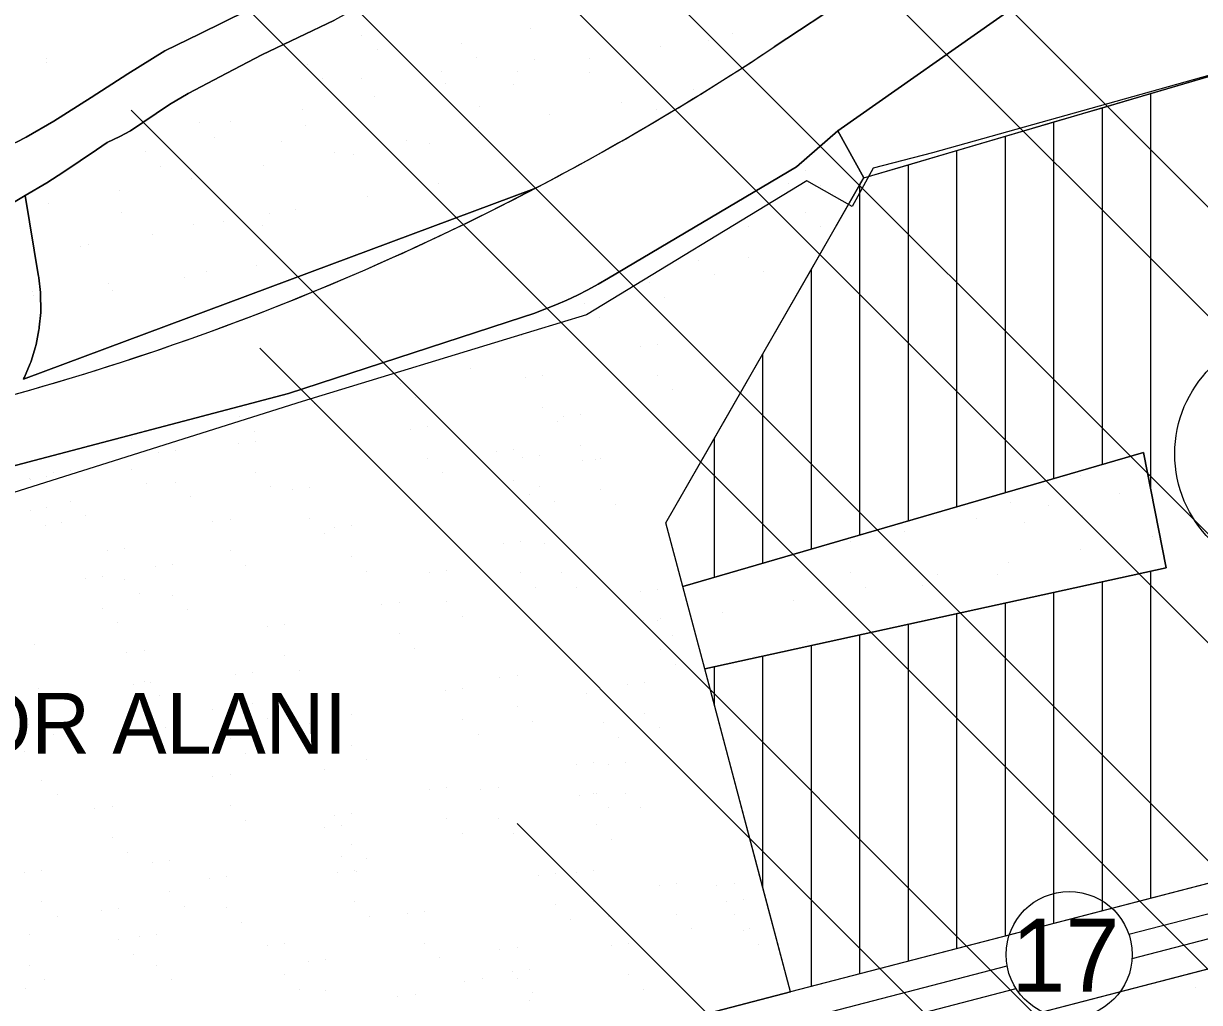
# Model space of a CAD drawing. Extents: x 419109 to 421295, y 4452223 to 4457798.
# Drawn here: x 420628 to 420870.4, y 4454747.5 to 4454949.3 of the extents above; entities that cross this region are included whole.
import ezdxf

# ---------------------------------------------------------------- set-up
doc = ezdxf.new("R2010")
doc.units = 0
for name, color, linetype in [('0_PLAN_ONAMA_İLAVE_SINIRI', 7, 'Continuous'), ('ADA', 7, 'Continuous'), ('ADAKENARI', 7, 'Continuous'), ('Default', 7, 'Continuous'), ('KALDIRIM', 7, 'Continuous'), ('KD_DAIRE', 7, 'Continuous'), ('KD_YGEN', 7, 'Continuous'), ('LJ_YAZI', 7, 'Continuous'), ('PL_AYA_PARK_DINLENME', 7, 'Continuous'), ('PL_KON_MEV_350', 7, 'Continuous'), ('PL_TA_K_DERE', 7, 'Continuous'), ('SM_DAIRE', 7, 'Continuous'), ('SN_TR_SIVILASMA', 7, 'Continuous'), ('TR_ORTAYOGUNKONUT', 7, 'Continuous'), ('TR_PARKALANI', 7, 'Continuous'), ('TR_TALIISMERK', 7, 'Continuous')]:
    doc.layers.add(name, color=color, linetype=linetype)

# ---------------------------------------------------------------- blocks, each defined once
blk = doc.blocks.new('POINT_DISPLAY')
at = {"layer": 'Default'}
blk.add_line((0, 0), (0, 0), dxfattribs=at)

msp = doc.modelspace()

# ---------------------------------------------------------------- linework, layer by layer
at = {"layer": '0_PLAN_ONAMA_İLAVE_SINIRI'}
for points in [[(420908.63, 4454948.7), (420815.39, 4454922.64), (420803.18, 4454919.47), (420798.83, 4454911.56), (420789.46, 4454916.83), (420744.06, 4454889.25), (420733.17, 4454885.93)], [(420733.17, 4454885.93), (420685.41, 4454871.37)], [(420685.41, 4454871.37), (420616.78, 4454849.77), (420610.4, 4454870.05)]]:
    msp.add_lwpolyline(points, dxfattribs=at)
at = {"layer": 'ADA'}
for p, q in [((420801.22, 4454917.46), (420795.86, 4454927.17)), ((420760.42, 4454846.4), (420801.22, 4454917.46)), ((420763.92, 4454833.25), (420858.88, 4454860.89)), ((420858.88, 4454860.89), (420863.55, 4454837.11)), ((420763.92, 4454833.25), (420760.42, 4454846.4)), ((420863.55, 4454837.11), (420768.43, 4454816.26)), ((420768.43, 4454816.26), (420763.92, 4454833.25)), ((420786.13, 4454749.72), (420768.43, 4454816.26))]:
    msp.add_line(p, q, dxfattribs=at)
at = {"layer": 'ADAKENARI'}
for p, q in [((420944.22, 4455051.59), (420782.75, 4454944.44)), ((420795.86, 4454927.17), (420832.46, 4454952.83)), ((420801.22, 4454917.46), (420907.23, 4454948.63)), ((420787.37, 4454919.77), (420795.86, 4454927.17)), ((420748.6, 4454896.78), (420787.37, 4454919.77)), ((420744.35, 4454894.41), (420746.49, 4454895.57)), ((420746.49, 4454895.57), (420748.6, 4454896.78)), ((420739.97, 4454892.28), (420742.17, 4454893.32)), ((420742.17, 4454893.32), (420744.35, 4454894.41)), ((420735.48, 4454890.4), (420737.74, 4454891.31)), ((420737.74, 4454891.31), (420739.97, 4454892.28)), ((420682.59, 4454873.04), (420730.89, 4454888.77)), ((420730.89, 4454888.77), (420733.2, 4454889.55)), ((420733.2, 4454889.55), (420735.48, 4454890.4)), ((420557.42, 4454840), (420682.59, 4454873.04)), ((420940.77, 4454789.84), (420786.13, 4454749.72)), ((420797.59, 4454735.13), (420945.3, 4454773.45)), ((420786.13, 4454749.72), (420680.35, 4454722.27))]:
    msp.add_line(p, q, dxfattribs=at)
for points in [[(420621.84, 4454922.55), (420628.56, 4454925.86), (420634.25, 4454929.18), (420641.97, 4454934.05), (420649.52, 4454938.93), (420657.09, 4454943.66), (420664.37, 4454947.12), (420674.1, 4454951.98), (420684.83, 4454957.58), (420695.54, 4454963.42), (420710.33, 4454971.2), (420720.25, 4454976.21), (420730.84, 4454981.97), (420734.19, 4454983.6)], [(420734.09, 4454973.7), (420728.96, 4454971), (420717.53, 4454964.1), (420708.32, 4454959.17), (420701.31, 4454955.13), (420692.1, 4454949.99), (420677.13, 4454942.82), (420669.89, 4454939.02), (420661.92, 4454934.84), (420658.07, 4454932.57), (420650.04, 4454927.17), (420647.86, 4454926.01), (420645.27, 4454924.73), (420643.03, 4454923.25), (420636.33, 4454918.73), (420632.78, 4454916.48), (420623.73, 4454911.11)]]:
    msp.add_lwpolyline(points, dxfattribs=at)
msp.add_arc((420478.64, 4455402.72), 550, 284.7135, 303.5681, dxfattribs=at)
at = {"layer": 'KALDIRIM'}
for p, q in [((420855.86, 4454761.61), (420937.41, 4454782.77)), ((420856.54, 4454756.62), (420943.79, 4454779.26)), ((420680.59, 4454716.13), (420830.76, 4454755.1)), ((420699.86, 4454715.97), (420832.6, 4454750.41))]:
    msp.add_line(p, q, dxfattribs=at)
at = {"layer": 'KD_DAIRE'}
msp.add_circle((420843.56, 4454757.4), 13, dxfattribs=at)
at = {"layer": 'PL_AYA_PARK_DINLENME'}
for p, q in [((420782.75, 4454944.44), (420944.22, 4455051.59)), ((420832.46, 4454952.83), (420795.86, 4454927.17)), ((420840.42, 4454928.99), (420850.42, 4454931.93)), ((420795.86, 4454927.17), (420787.37, 4454919.77)), ((420801.22, 4454917.46), (420795.86, 4454927.17)), ((420795.86, 4454927.17), (420801.22, 4454917.46)), ((420787.37, 4454919.77), (420748.6, 4454896.78)), ((420800.42, 4454916.07), (420801.22, 4454917.46)), ((420628, 4454876.01), (420733.21, 4454915.18)), ((420733.21, 4454915.18), (420628, 4454876.01)), ((420790.42, 4454898.65), (420800.42, 4454916.07)), ((420628.34, 4454913.85), (420623.73, 4454911.11)), ((420746.49, 4454895.57), (420744.35, 4454894.41)), ((420748.6, 4454896.78), (420746.49, 4454895.57)), ((420742.17, 4454893.32), (420739.97, 4454892.28)), ((420744.35, 4454894.41), (420742.17, 4454893.32)), ((420737.74, 4454891.31), (420735.48, 4454890.4)), ((420739.97, 4454892.28), (420737.74, 4454891.31)), ((420730.89, 4454888.77), (420682.59, 4454873.04)), ((420733.2, 4454889.55), (420730.89, 4454888.77)), ((420735.48, 4454890.4), (420733.2, 4454889.55)), ((420682.59, 4454873.04), (420557.42, 4454840)), ((420760.42, 4454846.4), (420770.42, 4454863.82)), ((420763.92, 4454833.25), (420760.42, 4454846.4)), ((420768.43, 4454816.26), (420763.92, 4454833.25)), ((420770.42, 4454808.79), (420768.43, 4454816.26)), ((420680.35, 4454722.27), (420786.13, 4454749.72))]:
    msp.add_line(p, q, dxfattribs=at)
for points in [[(420626.52, 4454924.86), (420628.56, 4454925.86), (420634.25, 4454929.18), (420641.97, 4454934.05), (420649.52, 4454938.93), (420657.09, 4454943.66), (420664.37, 4454947.12), (420674.1, 4454951.98), (420684.83, 4454957.58), (420695.54, 4454963.42), (420710.33, 4454971.2), (420720.25, 4454976.21), (420730.84, 4454981.97), (420734.19, 4454983.6)], [(420734.09, 4454973.7), (420728.96, 4454971), (420717.53, 4454964.1), (420708.32, 4454959.17), (420701.31, 4454955.13), (420692.1, 4454949.99), (420677.13, 4454942.82), (420669.89, 4454939.02), (420661.92, 4454934.84), (420658.07, 4454932.57), (420650.04, 4454927.17), (420647.86, 4454926.01), (420645.27, 4454924.73), (420643.03, 4454923.25), (420636.33, 4454918.73), (420632.78, 4454916.48), (420628.34, 4454913.85)], [(420870.42, 4454937.81), (420880.42, 4454940.75), (420890.42, 4454943.69), (420900.42, 4454946.63), (420907.23, 4454948.63)], [(420850.42, 4454931.93), (420860.42, 4454934.87), (420870.42, 4454937.81)], [(420820.42, 4454923.11), (420830.42, 4454926.05), (420840.42, 4454928.99)], [(420801.22, 4454917.46), (420810.42, 4454920.17), (420820.42, 4454923.11)], [(420628.34, 4454913.85), (420631.11, 4454897.16), (420631.13, 4454897.03), (420631.14, 4454896.9), (420631.49, 4454893.85), (420631.52, 4454893.59), (420631.52, 4454893.34), (420631.55, 4454890.26), (420631.55, 4454890), (420631.53, 4454889.75), (420631.25, 4454886.68), (420631.22, 4454886.43), (420631.17, 4454886.18), (420630.58, 4454883.16), (420630.53, 4454882.91), (420630.46, 4454882.66), (420629.56, 4454879.72), (420629.48, 4454879.47), (420629.38, 4454879.24), (420628.18, 4454876.4), (420628.08, 4454876.17), (420628, 4454876.01)], [(420628, 4454876.01), (420628.08, 4454876.17), (420628.18, 4454876.4), (420629.38, 4454879.24), (420629.48, 4454879.47), (420629.56, 4454879.72), (420630.46, 4454882.66), (420630.53, 4454882.91), (420630.58, 4454883.16), (420631.17, 4454886.18), (420631.22, 4454886.43), (420631.25, 4454886.68), (420631.53, 4454889.75), (420631.55, 4454890), (420631.55, 4454890.26), (420631.52, 4454893.34), (420631.52, 4454893.59), (420631.49, 4454893.85), (420631.14, 4454896.9), (420631.13, 4454897.03), (420631.11, 4454897.16), (420628.34, 4454913.85)], [(420770.42, 4454863.82), (420780.42, 4454881.23), (420790.42, 4454898.65)], [(420786.13, 4454749.72), (420780.42, 4454771.19), (420770.42, 4454808.79)]]:
    msp.add_lwpolyline(points, dxfattribs=at)
for points in [[(420858.88, 4454860.89), (420863.55, 4454837.11), (420768.43, 4454816.26), (420763.92, 4454833.25)], [(420670.89, 4454588.8), (420686.85, 4454696.88), (420697.99, 4454709.28), (420797.59, 4454735.13), (420945.3, 4454773.45), (420957.64, 4454766.33), (420958.28, 4454764.04), (420877.7, 4454743.61), (420800.14, 4454723.93), (420830.2, 4454592), (420757.98, 4454576.9)]]:
    msp.add_lwpolyline(points, close=True, dxfattribs=at)
for start, end in [(297.5723, 303.5681), (284.7135, 297.5723)]:
    msp.add_arc((420478.64, 4455402.72), 550, start, end, dxfattribs=at)
at = {"layer": 'PL_KON_MEV_350'}
msp.add_lwpolyline([(420940.77, 4454789.84), (420786.13, 4454749.72), (420768.43, 4454816.26), (420863.55, 4454837.11), (420858.88, 4454860.89), (420763.92, 4454833.25), (420760.42, 4454846.4), (420801.22, 4454917.46), (420907.23, 4454948.63), (420947.78, 4454801.99)], close=True, dxfattribs=at)
at = {"layer": 'PL_TA_K_DERE'}
for p, q in [((420677.13, 4454942.82), (420692.1, 4454949.99)), ((420649.52, 4454938.93), (420641.97, 4454934.05)), ((420632.78, 4454916.48), (420636.33, 4454918.73)), ((420628.34, 4454913.85), (420632.78, 4454916.48)), ((420623.73, 4454911.11), (420628.34, 4454913.85))]:
    msp.add_line(p, q, dxfattribs=at)
for points in [[(420695.54, 4454963.42), (420684.83, 4454957.58), (420674.1, 4454951.98), (420664.37, 4454947.12), (420657.09, 4454943.66), (420649.52, 4454938.93)], [(420658.07, 4454932.57), (420661.92, 4454934.84), (420669.89, 4454939.02), (420677.13, 4454942.82)], [(420641.97, 4454934.05), (420634.25, 4454929.18), (420628.56, 4454925.86), (420626.52, 4454924.86)], [(420645.27, 4454924.73), (420647.86, 4454926.01), (420650.04, 4454927.17), (420658.07, 4454932.57)], [(420636.33, 4454918.73), (420643.03, 4454923.25), (420645.27, 4454924.73)]]:
    msp.add_lwpolyline(points, dxfattribs=at)
at = {"layer": 'SM_DAIRE'}
msp.add_circle((420890.33, 4454860.59), 25, dxfattribs=at)
at = {"layer": 'SN_TR_SIVILASMA'}
for p, q in [((421259.81, 4454366.67), (420620.25, 4455006.23)), ((421260.04, 4454388.89), (420642.94, 4455005.99)), ((421260.51, 4454433.33), (420688.32, 4455005.51)), ((421260.74, 4454455.55), (420711.01, 4455005.27)), ((421261.2, 4454499.99), (420756.39, 4455004.79)), ((421261.43, 4454522.2), (420779.09, 4455004.55)), ((421259.35, 4454322.23), (420650.2, 4454931.39)), ((421259.12, 4454300.01), (420676.73, 4454882.4)), ((421258.65, 4454255.58), (420729.79, 4454784.44))]:
    msp.add_line(p, q, dxfattribs=at)
at = {"layer": 'TR_ORTAYOGUNKONUT'}
for p, q in [((420860.42, 4454853.06), (420860.42, 4454934.87)), ((420850.42, 4454858.43), (420850.42, 4454931.93)), ((420840.42, 4454855.52), (420840.42, 4454928.99)), ((420830.42, 4454852.61), (420830.42, 4454926.05)), ((420820.42, 4454849.7), (420820.42, 4454923.11)), ((420810.42, 4454846.79), (420810.42, 4454920.17)), ((420800.42, 4454843.88), (420800.42, 4454916.07)), ((420790.42, 4454840.97), (420790.42, 4454898.65)), ((420780.42, 4454838.05), (420780.42, 4454881.23)), ((420770.42, 4454835.14), (420770.42, 4454863.82)), ((420860.42, 4454768.99), (420860.42, 4454836.43)), ((420850.42, 4454766.4), (420850.42, 4454834.23)), ((420840.42, 4454763.8), (420840.42, 4454832.04)), ((420820.42, 4454758.61), (420820.42, 4454827.66)), ((420830.42, 4454761.21), (420830.42, 4454829.85)), ((420810.42, 4454756.02), (420810.42, 4454825.47)), ((420800.42, 4454753.42), (420800.42, 4454823.28)), ((420790.42, 4454750.83), (420790.42, 4454821.08)), ((420780.42, 4454771.19), (420780.42, 4454818.89)), ((420770.42, 4454808.79), (420770.42, 4454816.7))]:
    msp.add_line(p, q, dxfattribs=at)
at = {"layer": 'TR_TALIISMERK'}
for p, q in [((420832.46, 4454952.83), (420795.86, 4454927.17)), ((420860.42, 4454934.87), (420870.42, 4454937.81)), ((420850.42, 4454931.93), (420860.42, 4454934.87)), ((420795.86, 4454927.17), (420801.22, 4454917.46)), ((420820.42, 4454923.11), (420830.42, 4454926.05)), ((420810.42, 4454920.17), (420820.42, 4454923.11)), ((420801.22, 4454917.46), (420810.42, 4454920.17))]:
    msp.add_line(p, q, dxfattribs=at)
msp.add_lwpolyline([(420830.42, 4454926.05), (420840.42, 4454928.99), (420850.42, 4454931.93)], dxfattribs=at)

# ---------------------------------------------------------------- block references
at = {"layer": 'TR_PARKALANI', "xscale": 0.1, "yscale": 0.10000000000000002}
for p in [(420697.77, 4454946.83), (420732.59, 4454948.17), (420774.15, 4454947.25), (420718.3, 4454945.25), (420759.37, 4454944.64), (420769.25, 4454945.83), (420632.75, 4454942.15), (420700.88, 4454943.84), (420721.41, 4454942.26), (420733.41, 4454941.87), (420744.6, 4454942.04), (420632.83, 4454941.32), (420686.59, 4454940.92), (420714.23, 4454939.37), (420729.83, 4454939.43), (420689.7, 4454937.92), (420697.58, 4454937.9), (420715.06, 4454936.83), (420729, 4454936.77), (420744.64, 4454939.09), (420757.76, 4454936.19), (420766.03, 4454935.66), (420700.29, 4454934.22), (420721.92, 4454932.22), (420751.26, 4454933.06), (420685.51, 4454931.62), (420736.49, 4454930.45), (420758.55, 4454931.56), (420664.24, 4454928.8), (420670.74, 4454929.01), (420686.09, 4454928.26), (420721.72, 4454927.85), (420667.35, 4454925.8), (420681.21, 4454924.89), (420706.95, 4454925.24), (420711.62, 4454924.6), (420653.06, 4454922.88), (420692.17, 4454922.64), (420695.98, 4454922.28), (420656.17, 4454919.89), (420677.4, 4454920.03), (420662.63, 4454917.43), (420789.26, 4454918.9), (420713.61, 4454916.26), (420785.71, 4454916.33), (420789.26, 4454916.76), (420792.37, 4454915.9), (420647.86, 4454914.82), (420698.83, 4454913.66), (420633.09, 4454912.22), (420648.19, 4454910.4), (420678.61, 4454910.12), (420684.06, 4454911.05), (420789.26, 4454910.35), (420662.97, 4454907.8), (420669.29, 4454908.45), (420677.19, 4454907.74), (420654.52, 4454905.84), (420767.23, 4454906.89), (420773.87, 4454907.13), (420777.42, 4454907.55), (420792.37, 4454907.35), (420639.75, 4454903.24), (420641.36, 4454903.78), (420767.23, 4454900.49), (420777.42, 4454901.15), (420665.7, 4454898.1), (420675.95, 4454899.47), (420780.53, 4454898.15), (420645.59, 4454895.63), (420661.18, 4454896.87), (420757.04, 4454895.89), (420770.34, 4454897.49), (420629.86, 4454894.14), (420629.95, 4454893.31), (420646.41, 4454894.26), (420631.63, 4454891.66), (420743.56, 4454891.61), (420760.15, 4454892.89), (420746.67, 4454888.62), (420730.56, 4454885), (420716.93, 4454881.09), (420755.13, 4454882.8), (420758.68, 4454883.22), (420720.04, 4454878.1), (420731.46, 4454876.23), (420735.01, 4454876.65), (420758.68, 4454876.82), (420705.75, 4454875.18), (420761.79, 4454873.82), (420708.87, 4454872.18), (420688, 4454870.9), (420735.01, 4454870.24), (420672.55, 4454868.27), (420691.11, 4454867.91), (420738.12, 4454867.25), (420739.35, 4454868.34), (420742.9, 4454868.76), (420675.66, 4454865.28), (420707.79, 4454865.71), (420711.35, 4454866.13), (420646.65, 4454863.41), (420650.2, 4454863.83), (420672.29, 4454862.75), (420675.84, 4454863.17), (420742.9, 4454862.35), (420655.85, 4454860.78), (420659.4, 4454861.2), (420711.34, 4454859.72), (420725.55, 4454861.11), (420729.1, 4454861.53), (420730.81, 4454859.79), (420734.36, 4454860.21), (420746.01, 4454859.36), (420746.85, 4454859.55), (420634.16, 4454856.83), (420637.71, 4454857.25), (420650.2, 4454857.42), (420675.84, 4454856.77), (420714.45, 4454856.73), (420743.3, 4454859.13), (420629.22, 4454855.52), (420629.49, 4454855.28), (420632.78, 4454855.94), (420653.31, 4454854.43), (420659.4, 4454854.79), (420729.1, 4454855.12), (420845.79, 4454856.06), (420678.95, 4454853.77), (420683.47, 4454853.22), (420687.02, 4454853.64), (420732.21, 4454852.13), (420734.36, 4454853.81), (420746.85, 4454853.15), (420854, 4454852.46), (420632.77, 4454849.53), (420637.7, 4454850.85), (420662.51, 4454851.8), (420737.47, 4454850.81), (420749.96, 4454850.15), (420831.48, 4454850.54), (420839.23, 4454849.85), (420629.49, 4454848.88), (420640.82, 4454847.85), (420670.58, 4454847.06), (420687.02, 4454847.23), (420824.46, 4454847.25), (420846.25, 4454847.94), (420632.6, 4454845.88), (420635.89, 4454846.54), (420667.03, 4454846.64), (420692.01, 4454845.33), (420695.57, 4454845.75), (420809.68, 4454844.64), (420834.3, 4454846.42), (420690.13, 4454844.24), (420730.41, 4454842.46), (420738.96, 4454842.46), (420798.46, 4454842.46), (420860.66, 4454843.48), (420645.33, 4454840.72), (420648.88, 4454841.14), (420670.58, 4454840.66), (420726.86, 4454842.04), (420735.41, 4454842.04), (420794.91, 4454842.04), (420845.89, 4454840.87), (420655.2, 4454837.44), (420658.75, 4454837.86), (420673.69, 4454837.66), (420695.56, 4454839.34), (420831.12, 4454838.27), (420644.28, 4454835.23), (420698.67, 4454836.35), (420711.74, 4454836.12), (420715.29, 4454836.54), (420730.41, 4454836.06), (420738.96, 4454836.06), (420798.46, 4454836.06), (420816.34, 4454835.66), (420828.87, 4454835.77), (420640.73, 4454834.81), (420648.88, 4454834.74), (420733.52, 4454833.06), (420742.07, 4454833.06), (420758.68, 4454832.6), (420801.57, 4454833.06), (420813.23, 4454833.45), (420651.99, 4454831.74), (420658.74, 4454831.45), (420715.29, 4454830.14), (420755.13, 4454832.18), (420786.8, 4454830.45), (420644.28, 4454828.82), (420661.86, 4454828.46), (420701.88, 4454829.55), (420705.43, 4454829.97), (420772.03, 4454827.85), (420647.39, 4454825.83), (420681.76, 4454825.37), (420718.4, 4454827.14), (420755.79, 4454826.26), (420758.68, 4454826.19), (420759.34, 4454826.68), (420678.21, 4454824.94), (420705.43, 4454823.56), (420761.79, 4454823.2), (420630.3, 4454821.22), (420708.54, 4454820.57), (420789.57, 4454821.94), (420649.28, 4454819.68), (420652.83, 4454820.11), (420681.76, 4454818.96), (420759.34, 4454820.28), (420778.69, 4454818.87), (420780.21, 4454818.96), (420684.87, 4454815.96), (420762.45, 4454817.28), (420650.59, 4454813.11), (420652.83, 4454813.7), (420654.14, 4454813.53), (420671.63, 4454815.08), (420675.18, 4454815.5), (420726.2, 4454814.42), (420729.76, 4454814.85), (420752.5, 4454813.11), (420756.05, 4454813.53), (420631.13, 4454812.22), (420655.94, 4454810.7), (420715.03, 4454811.79), (420718.58, 4454812.22), (420743.96, 4454811.14), (420747.51, 4454811.56), (420670.58, 4454808.27), (420675.18, 4454809.1), (420729.75, 4454808.44), (420631.13, 4454805.81), (420654.14, 4454807.13), (420667.03, 4454807.85), (420678.29, 4454806.1), (420692.01, 4454806.53), (420695.57, 4454806.96), (420718.58, 4454805.81), (420756.05, 4454807.13), (420628.98, 4454804.79), (420657.25, 4454804.13), (420683.47, 4454804.56), (420687.02, 4454804.98), (420732.86, 4454805.44), (420747.5, 4454805.15), (420759.16, 4454804.13), (420634.24, 4454802.81), (420670.58, 4454801.87), (420721.69, 4454802.81), (420750.62, 4454802.16), (420628.24, 4454799.3), (420631.79, 4454799.72), (420673.69, 4454798.87), (420687.02, 4454798.58), (420695.56, 4454800.55), (420698.67, 4454797.55), (420741.98, 4454796.67), (420745.53, 4454797.09), (420748.56, 4454796.67), (420752.11, 4454797.09), (420667.03, 4454794.04), (420670.58, 4454794.46), (420690.13, 4454795.58), (420631.79, 4454793.32), (420711.74, 4454791.41), (420715.29, 4454791.83), (420722.26, 4454791.41), (420725.81, 4454791.83), (420634.9, 4454790.32), (420742.64, 4454790.1), (420745.53, 4454790.69), (420746.19, 4454790.52), (420752.11, 4454790.69), (420642.7, 4454787.47), (420646.25, 4454787.89), (420670.58, 4454788.06), (420695.57, 4454786.57), (420748.64, 4454787.69), (420755.22, 4454787.69), (420673.69, 4454785.06), (420692.01, 4454786.15), (420715.29, 4454785.43), (420725.81, 4454785.43), (420746.19, 4454784.11), (420690.04, 4454783.52), (420693.59, 4454783.94), (420718.4, 4454782.43), (420728.92, 4454782.43), (420646.25, 4454781.48), (420695.56, 4454780.17), (420749.3, 4454781.12), (420649.36, 4454778.49), (420693.59, 4454777.54), (420698.67, 4454777.17), (420628.24, 4454774.32), (420631.79, 4454774.74), (420654.54, 4454776.29), (420658.09, 4454776.71), (420692.67, 4454774.32), (420696.22, 4454774.74), (420696.7, 4454774.54), (420741.98, 4454774.32), (420745.53, 4454774.74), (420666.37, 4454773), (420669.92, 4454773.42), (420734.09, 4454773.66), (420737.64, 4454774.08), (420762.63, 4454772.11), (420774.46, 4454772.11), (420658.09, 4454770.31), (420759.08, 4454771.69), (420770.91, 4454771.69), (420631.79, 4454768.33), (420661.2, 4454767.31), (420669.92, 4454767.02), (420696.22, 4454768.33), (420737.64, 4454767.68), (420745.53, 4454768.33), (420772.89, 4454768.4), (420776.44, 4454768.82), (420634.9, 4454765.34), (420644.02, 4454766.43), (420647.57, 4454766.85), (420699.33, 4454765.34), (420707.14, 4454765.77), (420710.69, 4454766.19), (420740.75, 4454764.68), (420748.64, 4454765.34), (420762.63, 4454765.7), (420774.46, 4454765.7), (420673.03, 4454764.02), (420765.74, 4454762.71), (420776.43, 4454762.42), (420777.57, 4454762.71), (420629.16, 4454761.59), (420647.57, 4454760.44), (420651.91, 4454761.17), (420655.46, 4454761.59), (420710.69, 4454759.79), (420650.68, 4454757.45), (420678.21, 4454759.2), (420681.76, 4454759.62), (420726.2, 4454758.54), (420729.76, 4454758.96), (420749.22, 4454759.2), (420752.77, 4454759.62), (420779.55, 4454759.42), (420629.16, 4454755.18), (420655.46, 4454755.18), (420686.75, 4454755.91), (420690.31, 4454756.33), (420713.8, 4454756.79), (420681.76, 4454753.21), (420728.83, 4454753.94), (420729.75, 4454752.55), (420732.38, 4454754.36), (420752.76, 4454753.21), (420628.5, 4454750.41), (420632.27, 4454752.19), (420658.57, 4454752.19), (420684.87, 4454750.22), (420718.97, 4454751.96), (420722.52, 4454752.38), (420755.88, 4454750.22), (420869.64, 4454750.52), (420690.3, 4454749.92), (420705.16, 4454748.68), (420708.72, 4454749.1), (420732.38, 4454747.95), (420732.86, 4454749.56)]:
    msp.add_blockref('POINT_DISPLAY', p, dxfattribs=at)

# ---------------------------------------------------------------- texts
at = {"layer": 'KD_YGEN'}
msp.add_text('17', height=15, dxfattribs=at).set_placement((420831.64, 4454749.78))
at = {"layer": 'LJ_YAZI'}
msp.add_text('PARK VE SPOR ALANI', height=12.5, dxfattribs=at).set_placement((420517.2, 4454798.84))

doc.saveas('drawing.dxf')
